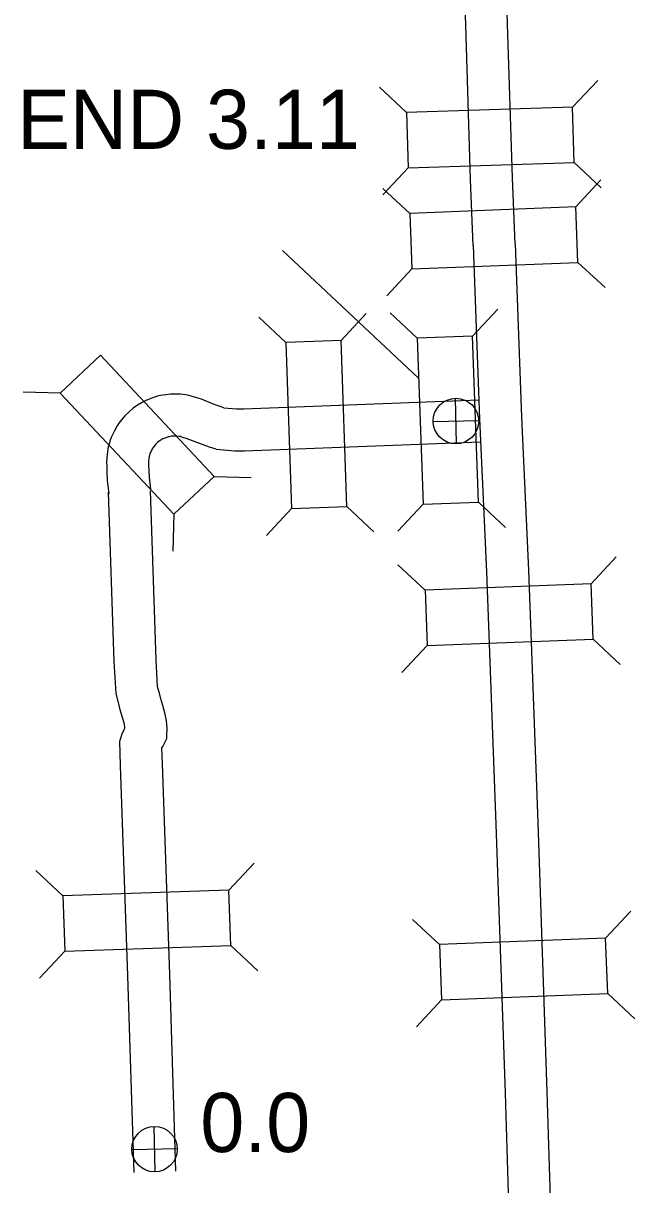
# Model space of a CAD drawing. Extents: x -939622 to -934222, y 1383701 to 1385301.
# Drawn here: x -935582.2 to -935569.08, y 1384368.16 to 1384393.07 of the extents above; entities that cross this region are included whole.
import ezdxf

# ---------------------------------------------------------------- set-up
doc = ezdxf.new("R2010")
doc.units = 0
for name, color, linetype in [('10', 7, 'Continuous'), ('20', 7, 'Continuous'), ('25', 7, 'Continuous'), ('26', 7, 'Continuous')]:
    doc.layers.add(name, color=color, linetype=linetype)

msp = doc.modelspace()

# ---------------------------------------------------------------- linework, layer by layer
at = {"layer": '10'}
for points in [[(-935571.645, 1384388.339), (-935571.701, 1384389.751), (-935571.806, 1384393.054), (-935571.925, 1384396.656), (-935572.019, 1384398.972), (-935572.039, 1384399.616)], [(-935572.545, 1384388.304), (-935572.6, 1384389.719), (-935572.705, 1384393.025), (-935572.825, 1384396.622), (-935572.919, 1384398.94), (-935572.936, 1384399.51)], [(-935572.545, 1384388.305), (-935572.409, 1384384.583), (-935572.259, 1384381.3), (-935572.058, 1384375.894), (-935571.862, 1384370.122), (-935571.686, 1384364.403)], [(-935571.645, 1384388.338), (-935571.51, 1384384.62), (-935571.36, 1384381.337), (-935571.158, 1384375.926), (-935570.962, 1384370.151), (-935570.786, 1384364.43)], [(-935577.89, 1384384.821), (-935578.135, 1384384.909), (-935578.376, 1384385.004), (-935578.522, 1384385.052), (-935578.615, 1384385.08), (-935578.711, 1384385.097), (-935578.825, 1384385.112), (-935578.943, 1384385.117), (-935579.04, 1384385.112), (-935579.13, 1384385.102), (-935579.21, 1384385.09), (-935579.292, 1384385.076), (-935579.362, 1384385.056), (-935579.459, 1384385.021), (-935579.578, 1384384.972), (-935579.661, 1384384.929), (-935579.746, 1384384.879), (-935579.837, 1384384.812), (-935579.919, 1384384.744), (-935580.016, 1384384.649), (-935580.09, 1384384.562), (-935580.143, 1384384.49), (-935580.184, 1384384.432), (-935580.241, 1384384.331), (-935580.277, 1384384.256), (-935580.308, 1384384.188), (-935580.336, 1384384.105), (-935580.354, 1384384.045), (-935580.371, 1384383.985), (-935580.389, 1384383.879), (-935580.399, 1384383.811), (-935580.405, 1384383.732), (-935580.408, 1384383.656), (-935580.406, 1384383.571), (-935580.402, 1384383.441), (-935580.395, 1384383.265), (-935580.363, 1384382.978)], [(-935577.89, 1384384.821), (-935577.624, 1384384.802), (-935577.469, 1384384.802), (-935572.424, 1384384.993)], [(-935578.059, 1384383.931), (-935578.201, 1384383.976), (-935578.452, 1384384.067), (-935578.681, 1384384.157), (-935578.792, 1384384.193), (-935578.824, 1384384.203), (-935578.85, 1384384.208), (-935578.902, 1384384.214), (-935578.939, 1384384.216), (-935578.969, 1384384.214), (-935579.013, 1384384.21), (-935579.065, 1384384.202), (-935579.09, 1384384.197), (-935579.138, 1384384.18), (-935579.199, 1384384.155), (-935579.223, 1384384.143), (-935579.248, 1384384.128), (-935579.282, 1384384.103), (-935579.314, 1384384.076), (-935579.357, 1384384.034), (-935579.386, 1384384.001), (-935579.414, 1384383.962), (-935579.422, 1384383.952), (-935579.442, 1384383.916), (-935579.462, 1384383.874), (-935579.47, 1384383.856), (-935579.478, 1384383.833), (-935579.489, 1384383.796), (-935579.492, 1384383.785), (-935579.5, 1384383.736), (-935579.504, 1384383.712), (-935579.506, 1384383.682), (-935579.507, 1384383.648), (-935579.506, 1384383.594), (-935579.502, 1384383.473), (-935579.497, 1384383.333), (-935579.468, 1384383.079)], [(-935578.059, 1384383.931), (-935577.656, 1384383.902), (-935577.452, 1384383.902), (-935572.387, 1384384.094)], [(-935579.82, 1384368.424), (-935579.954, 1384372.641), (-935580.107, 1384377.152), (-935580.125, 1384377.672), (-935580.075, 1384377.832), (-935580.024, 1384377.933), (-935580.014, 1384377.951), (-935580.017, 1384377.982), (-935580.033, 1384378.066), (-935580.068, 1384378.183), (-935580.115, 1384378.343), (-935580.148, 1384378.476), (-935580.206, 1384378.692), (-935580.246, 1384379.379), (-935580.365, 1384383.014)], [(-935578.921, 1384368.452), (-935579.055, 1384372.67), (-935579.208, 1384377.183), (-935579.22, 1384377.527), (-935579.204, 1384377.556), (-935579.113, 1384377.73), (-935579.114, 1384377.784), (-935579.11, 1384377.94), (-935579.124, 1384378.107), (-935579.158, 1384378.281), (-935579.205, 1384378.438), (-935579.246, 1384378.577), (-935579.276, 1384378.701), (-935579.313, 1384378.837), (-935579.347, 1384379.419), (-935579.466, 1384383.043)]]:
    msp.add_lwpolyline(points, dxfattribs=at)
at = {"layer": '20'}
for p, q in [((-935573.978, 1384391.154), (-935574.556, 1384391.696)), ((-935570.416, 1384391.267), (-935569.874, 1384391.844)), ((-935573.941, 1384389.966), (-935574.483, 1384389.389)), ((-935570.379, 1384390.08), (-935569.801, 1384389.538)), ((-935570.343, 1384389.129), (-935569.806, 1384389.71)), ((-935573.905, 1384388.988), (-935574.486, 1384389.526)), ((-935570.297, 1384387.941), (-935569.715, 1384387.404)), ((-935573.858, 1384387.801), (-935574.395, 1384387.22)), ((-935572.557, 1384386.357), (-935572.017, 1384386.936)), ((-935576.565, 1384386.224), (-935577.144, 1384386.764)), ((-935575.378, 1384386.265), (-935574.837, 1384386.844)), ((-935573.744, 1384386.316), (-935574.323, 1384386.856)), ((-935581.405, 1384385.134), (-935582.196, 1384385.158)), ((-935578.098, 1384383.35), (-935577.307, 1384383.326)), ((-935576.441, 1384382.662), (-935576.981, 1384382.083)), ((-935575.253, 1384382.703), (-935574.674, 1384382.163)), ((-935573.62, 1384382.754), (-935574.16, 1384382.175)), ((-935572.433, 1384382.795), (-935571.854, 1384382.255)), ((-935578.964, 1384382.537), (-935578.988, 1384381.745)), ((-935573.578, 1384380.913), (-935574.158, 1384381.452)), ((-935570.016, 1384381.045), (-935569.477, 1384381.626)), ((-935573.533, 1384379.726), (-935574.072, 1384379.145)), ((-935569.972, 1384379.858), (-935569.391, 1384379.319)), ((-935577.783, 1384374.477), (-935577.243, 1384375.056)), ((-935581.345, 1384374.357), (-935581.924, 1384374.897)), ((-935569.704, 1384373.444), (-935569.165, 1384374.024)), ((-935573.265, 1384373.311), (-935573.846, 1384373.85)), ((-935577.743, 1384373.29), (-935577.165, 1384372.749)), ((-935581.305, 1384373.169), (-935581.846, 1384372.591)), ((-935569.659, 1384372.257), (-935569.079, 1384371.718)), ((-935573.221, 1384372.124), (-935573.76, 1384371.543))]:
    msp.add_line(p, q, dxfattribs=at)
for points in [[(-935573.941, 1384389.966), (-935570.379, 1384390.08), (-935570.416, 1384391.267), (-935573.978, 1384391.154)], [(-935573.858, 1384387.801), (-935570.297, 1384387.941), (-935570.343, 1384389.129), (-935573.905, 1384388.988)], [(-935575.253, 1384382.703), (-935575.378, 1384386.265), (-935576.565, 1384386.224), (-935576.441, 1384382.662)], [(-935573.744, 1384386.316), (-935573.62, 1384382.754), (-935572.433, 1384382.795), (-935572.557, 1384386.357)], [(-935578.098, 1384383.35), (-935580.539, 1384385.947), (-935581.405, 1384385.134), (-935578.964, 1384382.537)], [(-935573.533, 1384379.726), (-935569.972, 1384379.858), (-935570.016, 1384381.045), (-935573.578, 1384380.913)], [(-935581.305, 1384373.169), (-935577.743, 1384373.29), (-935577.783, 1384374.477), (-935581.345, 1384374.357)], [(-935573.221, 1384372.124), (-935569.659, 1384372.257), (-935569.704, 1384373.444), (-935573.265, 1384373.311)]]:
    msp.add_lwpolyline(points, close=True, dxfattribs=at)
at = {"layer": '25'}
msp.add_line((-935576.637, 1384388.198), (-935573.721, 1384385.456), dxfattribs=at)
at = {"layer": '26'}
for p, q in [((-935572.904, 1384384.049), (-935572.926, 1384385.026)), ((-935573.403, 1384384.526), (-935572.427, 1384384.549)), ((-935579.368, 1384368.434), (-935579.39, 1384369.411)), ((-935579.867, 1384368.911), (-935578.891, 1384368.934))]:
    msp.add_line(p, q, dxfattribs=at)
for centre in [(-935572.915, 1384384.537), (-935579.379, 1384368.923)]:
    msp.add_circle(centre, 0.488, dxfattribs=at)

# ---------------------------------------------------------------- texts
at = {"layer": '25'}
for s, p in [('END 3.11', (-935582.323, 1384390.375)), ('0.0', (-935578.397, 1384368.86))]:
    msp.add_text(s, height=1.2672, dxfattribs=at).set_placement(p)

doc.saveas('drawing.dxf')
